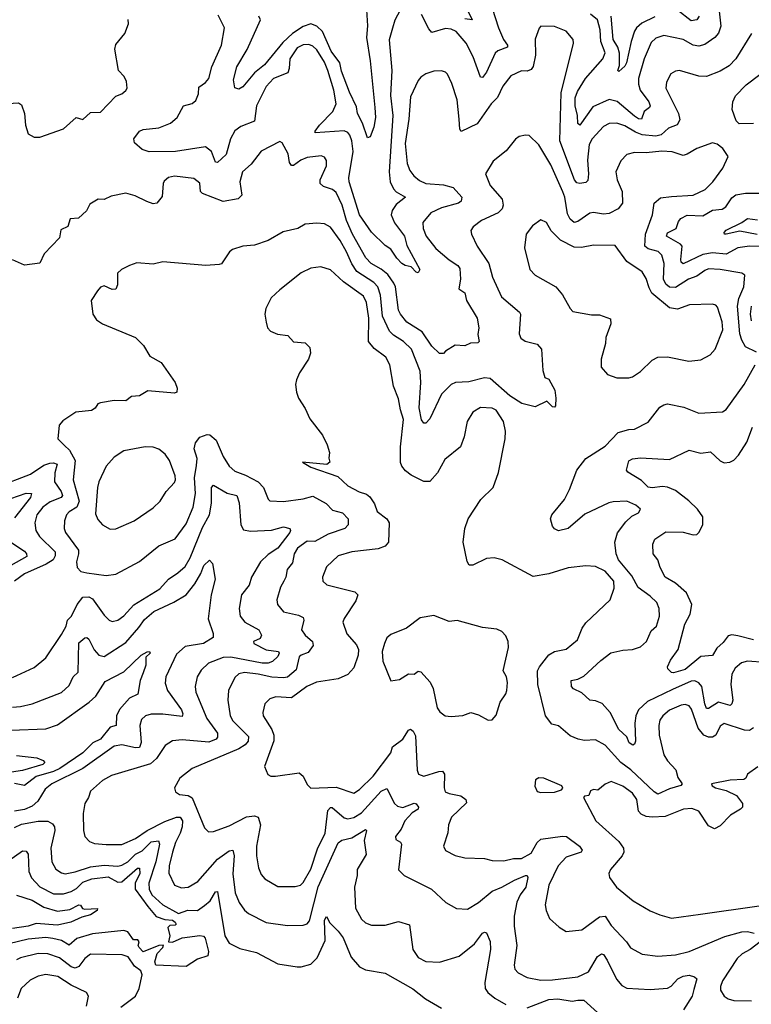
# Model space of a CAD drawing. Extents: x 1954678 to 2060275, y 904822 to 1016299.
# Tile 380 of 467: x 2020741 to 2024494, y 1005664 to 1010716. Entities that reach past the tile are written whole.
import ezdxf

# ---------------------------------------------------------------- set-up
doc = ezdxf.new("R2010")
doc.units = 0

msp = doc.modelspace()

# ---------------------------------------------------------------- linework, layer by layer
at = {"layer": '0CON20XD'}
for points in [[(2020420.5, 1010769.5), (2020346, 1010705), (2020332.5, 1010685), (2020322.9, 1010655), (2020340, 1010615), (2020365, 1010589.2), (2020485, 1010502.5), (2020525, 1010481.2), (2020542.9, 1010455), (2020589.2, 1010345), (2020625.7, 1010295.7), (2020655, 1010284), (2020735, 1010290), (2020749.5, 1010279.5), (2020766.2, 1010235), (2020771.2, 1010175), (2020785, 1010130), (2020815, 1010113.3), (2020845, 1010113.3)], [(2022518.2, 1010795), (2022526, 1010684), (2022519.7, 1010625), (2022539.5, 1010505), (2022563.5, 1010265), (2022565.6, 1010215), (2022557.1, 1010165), (2022538.6, 1010115), (2022525, 1010110.8), (2022499.2, 1010185), (2022473.4, 1010235), (2022468.3, 1010268.3), (2022433, 1010345), (2022392.2, 1010452.2), (2022383.8, 1010495), (2022338.7, 1010555), (2022294.6, 1010655), (2022265, 1010683.7), (2022235, 1010694.6), (2022195, 1010681.3), (2022140.9, 1010645), (2022091.2, 1010598.8), (2021997.7, 1010485), (2021945.9, 1010444.1), (2021885, 1010372.5), (2021865, 1010360), (2021845, 1010366.7), (2021837, 1010407), (2021855.5, 1010475), (2021907.4, 1010562.6), (2021976.2, 1010715), (2021967.5, 1010735)], [(2023164.7, 1010774.7), (2023196.9, 1010675), (2023222.3, 1010615), (2023242.9, 1010585), (2023242.7, 1010575), (2023193.5, 1010556.5), (2023180.4, 1010545), (2023135, 1010446.7), (2023115, 1010420), (2023105, 1010421.2), (2023066.5, 1010526.5), (2023031.5, 1010595), (2022980.5, 1010655), (2022955, 1010668.2), (2022925, 1010670.3), (2022855, 1010650.8), (2022839, 1010669), (2022802.6, 1010742.6)], [(2023019.6, 1010805), (2023062.5, 1010715), (2023025, 1010720.8)], [(2024327.6, 1010775), (2024336.9, 1010683.1), (2024325, 1010647.5), (2024306.7, 1010625), (2024255, 1010589.3), (2024225, 1010580.3), (2024195, 1010585.3), (2024145, 1010615.4), (2024045.4, 1010635.4), (2024005, 1010621.1), (2023981.2, 1010598.8), (2023945, 1010516), (2023915.9, 1010415), (2023915.8, 1010385), (2023924.2, 1010355), (2023969.1, 1010295), (2023975.4, 1010275), (2023971.1, 1010265), (2023944.6, 1010245), (2023930, 1010205), (2023915, 1010206.7), (2023895, 1010220.5), (2023806.6, 1010296.6), (2023765, 1010306.1), (2023680.4, 1010269.6), (2023614.5, 1010174.5), (2023603.8, 1010183.8), (2023602.6, 1010225), (2023590.4, 1010275), (2023590.8, 1010315), (2023601.8, 1010348.2), (2023644.1, 1010415), (2023732.9, 1010515), (2023743.6, 1010546.4), (2023722.5, 1010605), (2023718.8, 1010665), (2023705, 1010716.2), (2023670, 1010745)], [(2020845, 1010113.3), (2020965, 1010156.7), (2021030, 1010215), (2021065, 1010203.3), (2021105, 1010240), (2021155, 1010241.2), (2021235, 1010323.8), (2021265, 1010336.2), (2021285, 1010352.5), (2021292.5, 1010365), (2021289.3, 1010399.3), (2021276.2, 1010425), (2021247.5, 1010455), (2021229.4, 1010565), (2021235, 1010588.8), (2021280, 1010645), (2021299.2, 1010695), (2021297.8, 1010717.8)], [(2022692, 1010765), (2022665, 1010713.3), (2022652.9, 1010672.9), (2022636.6, 1010613.4), (2022650.5, 1010455), (2022642.8, 1010327.2), (2022655.9, 1010225), (2022636, 1009935), (2022641.7, 1009885), (2022658.6, 1009848.6), (2022672.8, 1009832.8), (2022720.8, 1009805), (2022671.6, 1009768.4), (2022652, 1009738), (2022647.1, 1009715), (2022664.1, 1009674.1), (2022714.6, 1009605), (2022727.3, 1009557.3), (2022792.9, 1009435), (2022785, 1009416.7), (2022775, 1009420), (2022748.8, 1009448.8), (2022718, 1009455), (2022701.5, 1009465), (2022675, 1009492.9), (2022645, 1009539.2), (2022615, 1009557.8), (2022545.6, 1009625.6), (2022484, 1009715), (2022431.3, 1009885), (2022429.3, 1009905), (2022450.9, 1010039.1), (2022445, 1010093.8), (2022435, 1010124.4), (2022425, 1010136.9), (2022405, 1010145.3), (2022256.2, 1010135), (2022256.9, 1010145), (2022279.1, 1010175), (2022348, 1010245), (2022364.6, 1010285), (2022352.7, 1010355), (2022321.6, 1010455), (2022305, 1010497.5), (2022265, 1010560.9), (2022245, 1010580.5), (2022225, 1010588.8), (2022195, 1010587.7), (2022165, 1010571.2), (2022126.6, 1010515), (2022123.9, 1010465), (2022115.8, 1010444.2), (2022042.7, 1010415), (2022005, 1010373.5), (2021975.8, 1010315), (2021955.7, 1010274.3), (2021945.5, 1010195), (2021875, 1010168.8), (2021844.7, 1010145.3), (2021822.8, 1010105), (2021800.4, 1010025), (2021755, 1009982.9), (2021745, 1009986), (2021725, 1010039.5), (2021695, 1010064.5), (2021539.6, 1010040.4), (2021405, 1010037.9), (2021369.8, 1010049.8), (2021330.8, 1010085), (2021327.1, 1010105), (2021355.7, 1010145), (2021375, 1010152.5), (2021455, 1010162), (2021515, 1010184.6), (2021548.9, 1010215), (2021580.6, 1010275), (2021625, 1010286.2), (2021645, 1010301.1), (2021658.8, 1010335), (2021659.4, 1010370.6), (2021695, 1010394.4), (2021710.5, 1010415), (2021726.2, 1010475), (2021776.5, 1010585), (2021791.8, 1010675), (2021759.8, 1010739.8)], [(2023998.6, 1010731.4), (2023931.9, 1010698.2), (2023905.3, 1010675), (2023895, 1010657.5), (2023877.3, 1010605), (2023853.6, 1010495), (2023845, 1010477.5), (2023815, 1010450), (2023810, 1010455), (2023818.7, 1010481.3), (2023818.6, 1010545), (2023809.8, 1010575), (2023785.5, 1010615), (2023775.4, 1010735)], [(2024226.2, 1010733.8), (2024215, 1010715.5), (2024185, 1010710), (2024115, 1010764.6)], [(2024495, 1010646.2), (2024414.7, 1010515.3), (2024381.3, 1010478.7), (2024335, 1010451.5), (2024264.5, 1010425.5), (2024225, 1010426.2), (2024125, 1010455.4), (2024105, 1010452.2), (2024081.5, 1010438.5), (2024059.1, 1010395), (2024056.4, 1010365), (2024120.8, 1010235), (2024128.1, 1010201.9), (2024113.1, 1010176.9), (2024069.8, 1010160.3), (2024032.5, 1010125), (2024005, 1010118.9), (2023935, 1010125.1), (2023899.3, 1010139.3), (2023845, 1010172.4), (2023803.9, 1010186.1), (2023765, 1010184.1), (2023735, 1010168), (2023677.5, 1010105), (2023661.6, 1010075), (2023654.1, 1009995), (2023659.7, 1009925), (2023655, 1009891.2), (2023645, 1009881.4), (2023615, 1009875.6), (2023599.8, 1009879.8), (2023586.4, 1009895), (2023512.7, 1010095), (2023518.7, 1010341.3), (2023581.2, 1010595), (2023580, 1010615), (2023545, 1010657.5), (2023485, 1010682), (2023415, 1010682.5), (2023406.4, 1010673.6), (2023384.5, 1010615.5), (2023387.3, 1010535), (2023374.7, 1010475.3), (2023365, 1010460.5), (2023345, 1010451.8), (2023315, 1010454.5), (2023261.3, 1010428.7), (2023219.2, 1010375), (2023192.4, 1010317.6), (2023159.6, 1010285), (2023087.6, 1010182.4), (2023005, 1010143.1), (2022998.1, 1010155), (2022996.1, 1010205), (2022985.8, 1010304.2), (2022958.3, 1010388.3), (2022935, 1010436), (2022925, 1010447.5), (2022904.2, 1010454.2), (2022865, 1010452.5), (2022825, 1010438), (2022798.7, 1010421.3), (2022785, 1010404), (2022745, 1010321.2), (2022736.7, 1010205), (2022718.8, 1010081.2), (2022728.2, 1009978.2), (2022742, 1009942), (2022762.5, 1009915), (2022791.3, 1009891.3), (2022825, 1009875.8), (2022915, 1009868.9), (2022964.7, 1009854.7), (2023008.9, 1009805), (2023005.8, 1009785), (2022991.4, 1009775), (2022905, 1009751.7), (2022850, 1009725), (2022809.5, 1009675), (2022811.5, 1009645), (2022826.1, 1009605), (2022875, 1009542.5), (2022945, 1009484.6), (2022989.1, 1009455), (2022999.7, 1009439.7), (2023003.1, 1009385), (2022994.4, 1009335), (2023024.5, 1009314.5), (2023033.3, 1009275), (2023087.2, 1009185), (2023095.6, 1009135), (2023090.8, 1009100.8), (2023097.5, 1009065), (2023091.7, 1009058.3), (2023053.9, 1009056.1), (2023025, 1009043.3), (2022975, 1009046), (2022924.5, 1009015.5), (2022915, 1009003.8), (2022895, 1009004), (2022855, 1009040.8), (2022805.2, 1009115.2), (2022726.8, 1009165), (2022693.8, 1009205), (2022684.2, 1009225), (2022669.5, 1009345), (2022661.1, 1009365), (2022629.1, 1009409.1), (2022595, 1009436.5), (2022543.4, 1009465), (2022516.7, 1009495), (2022447.5, 1009615), (2022417.8, 1009685), (2022395.6, 1009765), (2022365, 1009830), (2022345, 1009844.3), (2022299.7, 1009859.7), (2022282.5, 1009875), (2022281.8, 1009895), (2022315.6, 1009965.6), (2022314.4, 1009994.4), (2022305, 1010011.2), (2022287, 1010017), (2022215, 1010008.8), (2022182.5, 1009995), (2022145, 1009968.2), (2022135, 1009968.9), (2022125, 1009983.8), (2022117.8, 1010027.8), (2022088, 1010085), (2022075, 1010092), (2021978.9, 1010041.1), (2021927.8, 1009975), (2021884.5, 1009935), (2021870, 1009885), (2021880, 1009815), (2021862.5, 1009797.5), (2021785, 1009784.1), (2021679.2, 1009825), (2021669.4, 1009835), (2021665, 1009876.7), (2021635, 1009900.8), (2021535, 1009912.5), (2021505, 1009906), (2021482.7, 1009887.3), (2021476.2, 1009875), (2021471.4, 1009808.6), (2021445, 1009774.2), (2021425, 1009771.5), (2021392.8, 1009782.8), (2021332.8, 1009812.8), (2021285, 1009826.7), (2021210, 1009810), (2021175, 1009793.3), (2021144.3, 1009795.7), (2021100.8, 1009769.2), (2021083.3, 1009735), (2021042.3, 1009697.7), (2021000, 1009695), (2020988.8, 1009655), (2020952, 1009638), (2020945, 1009597.5), (2020866.7, 1009515), (2020845, 1009467.5), (2020765, 1009456), (2020704.6, 1009484.6)], [(2024505, 1010183.4), (2024431.8, 1010181.8), (2024416.6, 1010196.6), (2024396, 1010255), (2024400, 1010295), (2024413.5, 1010325), (2024467.6, 1010382.4), (2024537.1, 1010435)], [(2024520, 1009010), (2024465, 1009036.8), (2024445, 1009071.2), (2024434.5, 1009105), (2024423.2, 1009246.8), (2024429.8, 1009285), (2024455.4, 1009345), (2024460.8, 1009405), (2024445, 1009415.5), (2024334.8, 1009434.8), (2024275, 1009437.1), (2024255, 1009430), (2024215, 1009400.9), (2024172.7, 1009385), (2024105, 1009342.8), (2024075, 1009343.5), (2024055, 1009360), (2024044.4, 1009384.4), (2024047, 1009465), (2024035, 1009508.8), (2024016.9, 1009526.9), (2023965, 1009539.8), (2023947.6, 1009555), (2023951, 1009615), (2023986.9, 1009715), (2023996.5, 1009775), (2024028.1, 1009801.9), (2024085, 1009808.4), (2024195, 1009815.4), (2024257.5, 1009845), (2024297.3, 1009885), (2024347.8, 1009955), (2024376, 1010015), (2024348, 1010055), (2024318.3, 1010078.3), (2024295, 1010084.4), (2024215, 1010055.6), (2024165, 1010025.6), (2024145, 1010020), (2024087.6, 1010037.6), (2024035, 1010041.1), (2023955, 1010032.7), (2023895, 1010034.4), (2023855, 1010024.2), (2023825, 1009991.2), (2023799.4, 1009935), (2023806.5, 1009895), (2023831.1, 1009835), (2023833.1, 1009775), (2023810.8, 1009745), (2023765, 1009722.2), (2023735, 1009717.5), (2023685, 1009726.7), (2023666, 1009724), (2023605, 1009680.8), (2023585, 1009675.4), (2023565, 1009692.9), (2023550.6, 1009720.6), (2023538, 1009805), (2023527.8, 1009832.2), (2023465, 1009971.9), (2023403.4, 1010073.4), (2023355, 1010121.2), (2023335, 1010124), (2023303.2, 1010116.8), (2023285, 1010103.8), (2023236.3, 1010043.7), (2023169.7, 1009990.3), (2023130.8, 1009925), (2023154.3, 1009865), (2023215.7, 1009795.7), (2023221.2, 1009765), (2023215.4, 1009745), (2023195, 1009725.4), (2023109.2, 1009685), (2023066.8, 1009653.2), (2023056, 1009635), (2023058.6, 1009615), (2023087.5, 1009555), (2023148.2, 1009465), (2023166.2, 1009395), (2023213.3, 1009295), (2023305, 1009215.8), (2023310.6, 1009205), (2023303.1, 1009105), (2023312.6, 1009082.6), (2023333.8, 1009066.2), (2023395, 1009050.5), (2023418.5, 1009025), (2023424.5, 1008915.5), (2023435, 1008880), (2023455, 1008872.5), (2023485.7, 1008815), (2023490.8, 1008775), (2023490, 1008735), (2023485, 1008727.5), (2023475, 1008730), (2023445, 1008758), (2023385, 1008730.5), (2023317.6, 1008747.6), (2023255, 1008786.2), (2023155, 1008874.5), (2023125, 1008879.3), (2023045, 1008858.4), (2022976.1, 1008853.9), (2022955, 1008844.1), (2022905.3, 1008795), (2022845, 1008668.8), (2022825, 1008646.2), (2022815, 1008646.2), (2022802.3, 1008662.3), (2022790, 1008725), (2022798.6, 1008855), (2022795, 1008912.9), (2022751.4, 1009025), (2022709.3, 1009065), (2022658.3, 1009098.3), (2022637.3, 1009117.3), (2022602.4, 1009195), (2022592.3, 1009302.3), (2022578.6, 1009345), (2022557.3, 1009367.3), (2022470.5, 1009425), (2022444.1, 1009464.1), (2022418.3, 1009525), (2022385, 1009582.5), (2022335, 1009651.4), (2022305, 1009668.6), (2022265, 1009672.5), (2022205, 1009666.2), (2022167.5, 1009645), (2022092.1, 1009627.9), (2022015, 1009583.1), (2021945, 1009560), (2021885, 1009554), (2021832.7, 1009537.3), (2021816.7, 1009525), (2021775.9, 1009464.1), (2021765, 1009460), (2021695.7, 1009454.3), (2021475, 1009473.8), (2021425, 1009461.4), (2021341.7, 1009468.3), (2021304.3, 1009455.7), (2021263.3, 1009435), (2021243.6, 1009416.4), (2021243.1, 1009355), (2021235, 1009333.3), (2021215, 1009332.2), (2021175, 1009350.9), (2021156.2, 1009343.8), (2021139.4, 1009325), (2021108.1, 1009275), (2021115.5, 1009205), (2021135, 1009175.6), (2021165.6, 1009155), (2021335.3, 1009085.3), (2021375.5, 1009045), (2021409.3, 1008989.3), (2021467.1, 1008957.1), (2021538.8, 1008855), (2021548.8, 1008825), (2021546.7, 1008805), (2021535, 1008800), (2021398.3, 1008811.7), (2021355, 1008786.7), (2021315, 1008783.3), (2021285, 1008760), (2021225, 1008762), (2021155, 1008750), (2021142.5, 1008745), (2021127.7, 1008722.3), (2021108.8, 1008711.2), (2021028.3, 1008701.7), (2020962.7, 1008657.3), (2020943.8, 1008635), (2020936.7, 1008565), (2020970.8, 1008530.8)], [(2024543, 1009553), (2024484.7, 1009554.7), (2024425, 1009545.8), (2024365, 1009513.7), (2024295, 1009519.8), (2024245, 1009511.7), (2024145, 1009463.1), (2024135, 1009471.2), (2024132.1, 1009485), (2024139.6, 1009555), (2024131.5, 1009565), (2024058.2, 1009605), (2024065, 1009621.8), (2024108.9, 1009645), (2024120, 1009680), (2024133.1, 1009696.9), (2024165, 1009712.7), (2024245, 1009710), (2024295, 1009738.3), (2024345.2, 1009744.8), (2024363.2, 1009756.8), (2024395, 1009801.8), (2024415, 1009817.2), (2024465, 1009826), (2024533.1, 1009826.9)], [(2023865, 1008878.8), (2023885, 1008884.5), (2023925, 1008910.5), (2023985, 1008968.6), (2024015, 1008984.3), (2024065, 1008985.8), (2024174.2, 1008964.2), (2024235, 1008970.8), (2024283, 1008997), (2024309.2, 1009025), (2024347.9, 1009125), (2024345, 1009166.7), (2024320.3, 1009240.3), (2024311.7, 1009251.7), (2024295, 1009257.1), (2024177.4, 1009252.6), (2024115, 1009230.6), (2024075, 1009237.1), (2023983.7, 1009313.7), (2023969.5, 1009339.5), (2023955, 1009388.6), (2023935, 1009422.5), (2023855.6, 1009475), (2023795, 1009558.1), (2023685, 1009560), (2023623, 1009547), (2023585, 1009548.7), (2023515.7, 1009585.7), (2023467.5, 1009632.5), (2023443.8, 1009675), (2023415, 1009690), (2023371.3, 1009658.7), (2023340, 1009615), (2023330, 1009545), (2023358.6, 1009435), (2023385.5, 1009405.5), (2023490.8, 1009345), (2023525.6, 1009305), (2023564.3, 1009234.3), (2023578.8, 1009218.8), (2023675, 1009202.5), (2023715, 1009202.5), (2023771.2, 1009181.2), (2023774.2, 1009155), (2023748.1, 1009085), (2023746.9, 1009055), (2023724.5, 1008975), (2023723.6, 1008933.6), (2023755.6, 1008895.6), (2023805, 1008878.9), (2023865, 1008878.8)], [(2024523.6, 1009613.6), (2024435, 1009630.4), (2024365, 1009615.6), (2024356.1, 1009616.1), (2024354.3, 1009624.3), (2024364.4, 1009635.6), (2024445.2, 1009674.8), (2024474.3, 1009695.7), (2024525, 1009690)], [(2024505, 1007083.1), (2024485, 1007069.7), (2024459.8, 1007069.8), (2024355, 1007104.6), (2024335, 1007091.9), (2024312.9, 1007045), (2024295, 1007035.2), (2024275, 1007034.3), (2024250.4, 1007045), (2024220.9, 1007080.9), (2024188, 1007178), (2024175, 1007196.2), (2024155, 1007202.7), (2024135, 1007199.7), (2024075, 1007172.5), (2024040.5, 1007145), (2024025, 1007122), (2024019.3, 1007095), (2024022, 1007045), (2024045, 1006944.4), (2024063.6, 1006913.6), (2024106.9, 1006866.9), (2024117.6, 1006827.6), (2024138.9, 1006795), (2024132.6, 1006787.4), (2024075, 1006770.4), (2024015, 1006742.7), (2023995, 1006753.6), (2023876.9, 1006866.9), (2023824.2, 1006905), (2023745, 1006993.9), (2023695, 1007021.8), (2023638, 1007018), (2023605.9, 1007024.1), (2023565, 1007041.1), (2023505, 1007093.5), (2023471.1, 1007101.1), (2023437.9, 1007145), (2023398.6, 1007305), (2023397.8, 1007375), (2023406.9, 1007395), (2023455, 1007456.5), (2023485, 1007473.5), (2023545, 1007486.4), (2023603.1, 1007535), (2023626.5, 1007593.5), (2023645, 1007621.9), (2023770.8, 1007739.2), (2023791.2, 1007798.8), (2023789.3, 1007835), (2023745, 1007886.7), (2023695, 1007911.1), (2023645, 1007914.5), (2023555, 1007903.6), (2023455, 1007872.7), (2023375, 1007859.2), (2023216.2, 1007943.8), (2023175, 1007955.7), (2023135, 1007952.2), (2023065, 1007917.1), (2023047, 1007917), (2023036.3, 1007936.3), (2023015.7, 1008035.7), (2023024.4, 1008105), (2023041.4, 1008155), (2023106.2, 1008255), (2023170, 1008315), (2023197.9, 1008392.1), (2023231.2, 1008565), (2023232.9, 1008605), (2023222.9, 1008655), (2023185, 1008712.9), (2023165, 1008722.2), (2023105, 1008726.7), (2023065, 1008702), (2023035.7, 1008655), (2023020.6, 1008575), (2023001.9, 1008525), (2022921.1, 1008458.9), (2022885, 1008391.2), (2022845, 1008346.2), (2022815, 1008345.8), (2022749.2, 1008379.2), (2022720.8, 1008400.8), (2022701.4, 1008425), (2022694.5, 1008444.5), (2022695.3, 1008525), (2022710.2, 1008665), (2022694.1, 1008715), (2022685, 1008771.2), (2022658.9, 1008835), (2022640.6, 1008945), (2022620, 1008985), (2022558.8, 1009028.8), (2022529.6, 1009065), (2022531.6, 1009185), (2022519.8, 1009265), (2022505, 1009296.9), (2022401.7, 1009371.7), (2022335, 1009432.5), (2022285, 1009448), (2022235, 1009442), (2022185, 1009416.7), (2022075, 1009330.8), (2022031.7, 1009288.3), (2022004.2, 1009235), (2021999.2, 1009205), (2022005.8, 1009165), (2022012, 1009135), (2022027.5, 1009117.5), (2022063.2, 1009103.2), (2022115.8, 1009095.8), (2022145, 1009063.3), (2022205, 1009058.8), (2022230, 1009035), (2022232.5, 1009005), (2022223.3, 1008975), (2022175.8, 1008904.2), (2022161.2, 1008868.8), (2022156.2, 1008845), (2022160.8, 1008805), (2022170.8, 1008775), (2022205, 1008721.2), (2022228.8, 1008668.8), (2022293.8, 1008585), (2022318.8, 1008535), (2022330, 1008495), (2022326.4, 1008466.4), (2022332.5, 1008445), (2022315.8, 1008434.2), (2022192.5, 1008445), (2022235, 1008420), (2022373.1, 1008373.1), (2022425, 1008324.3), (2022483.2, 1008293.2), (2022520.9, 1008280.9), (2022537.8, 1008267.8), (2022561.7, 1008231.7), (2022575, 1008193.1), (2022624.6, 1008154.6), (2022635.6, 1008135), (2022632.1, 1008035), (2022615.9, 1008014.1), (2022579.6, 1008000.4), (2022444.6, 1007985.4), (2022375, 1007965.8), (2022315, 1007909.2), (2022294.5, 1007855), (2022296.9, 1007835), (2022316.2, 1007816.2), (2022460.5, 1007780.5), (2022475.7, 1007765.7), (2022465.8, 1007735), (2022405, 1007643.8), (2022398.9, 1007625), (2022418.6, 1007565), (2022468.8, 1007508.8), (2022479.2, 1007485), (2022478, 1007455), (2022455, 1007390), (2022425, 1007356.7), (2022375.3, 1007334.7), (2022263.9, 1007316.1), (2022214, 1007295), (2022135, 1007237.1), (2022055, 1007242.1), (2022025, 1007231.9), (2021998.6, 1007205), (2021987.9, 1007162.1), (2021990.6, 1007145), (2022033.8, 1007073.8), (2022044.7, 1007045), (2022044.6, 1007015.4), (2021996.7, 1006885), (2022013.9, 1006843.9), (2022030, 1006835), (2022054.1, 1006834.1), (2022175, 1006851.4), (2022195, 1006834.2), (2022215, 1006791.2), (2022235, 1006772.5), (2022365, 1006778.8), (2022455, 1006747.7), (2022485, 1006765.4), (2022555, 1006833.9), (2022645.2, 1006954.8), (2022654.2, 1006985.8), (2022706.2, 1007025), (2022735, 1007070.8), (2022745, 1007075.8), (2022759.2, 1007065), (2022772.1, 1007042.1), (2022780, 1006865), (2022786, 1006845), (2022815, 1006834.4), (2022890.9, 1006859.1), (2022909.4, 1006859.4), (2022920.6, 1006845), (2022918.2, 1006775), (2022924.3, 1006755), (2022943.3, 1006745), (2023003.9, 1006733.9), (2023030, 1006715), (2023032.3, 1006697.7), (2022956.9, 1006625), (2022940, 1006585), (2022936.8, 1006543.2), (2022914.3, 1006475), (2022925, 1006452.5), (2022975, 1006427.1), (2023025, 1006415.7), (2023125, 1006412.5), (2023165, 1006401.4), (2023225, 1006400.9), (2023275, 1006412.1), (2023315, 1006411.8), (2023365, 1006440), (2023395.9, 1006494.1), (2023415, 1006512), (2023525, 1006527.4), (2023545.2, 1006525.2), (2023613.1, 1006475), (2023625.8, 1006455), (2023621.2, 1006445), (2023545, 1006419.1), (2023504.1, 1006375), (2023455.4, 1006275), (2023436.7, 1006175), (2023441.4, 1006145), (2023458.6, 1006105), (2023509.1, 1006059.1), (2023545, 1006038), (2023624.5, 1006045.5), (2023715, 1006112), (2023745, 1006115.5), (2023775, 1006068.5), (2023854.4, 1005985), (2023875, 1005954.4), (2023935, 1005921.9), (2024015, 1005911.5), (2024105, 1005918.2), (2024174.7, 1005935.3), (2024358.1, 1006011.9), (2024446.2, 1006035), (2024475, 1006037.8), (2024508.6, 1006028.6)], [(2024495, 1009170.6), (2024489.6, 1009205), (2024495, 1009246.9)], [(2024565, 1007418.6), (2024475, 1007424.7), (2024443.3, 1007416.7), (2024411.1, 1007388.9), (2024395, 1007358), (2024389.5, 1007305), (2024399.2, 1007225), (2024395, 1007206.2), (2024385, 1007197.1), (2024325, 1007214.7), (2024275, 1007181.8), (2024265, 1007181.9), (2024255.2, 1007205.2), (2024240, 1007295), (2024225, 1007314), (2024205, 1007323.4), (2024185, 1007321.6), (2024090.4, 1007279.6), (2023961.5, 1007218.5), (2023916, 1007175), (2023902.4, 1007145), (2023895.9, 1007105.9), (2023900.4, 1007015), (2023895, 1006998.8), (2023885.6, 1006994.4), (2023867.1, 1007005), (2023856, 1007036), (2023814.3, 1007074.3), (2023770.5, 1007160.5), (2023728.3, 1007208.3), (2023695, 1007221.8), (2023665, 1007224.5), (2023625, 1007262.5), (2023582, 1007282), (2023571.9, 1007295), (2023570, 1007325), (2023605, 1007332.2), (2023635, 1007347.9), (2023722, 1007428), (2023773.3, 1007466.7), (2023835, 1007480.8), (2023885, 1007483.8), (2023925, 1007497.7), (2023956.2, 1007525), (2023980.3, 1007579.7), (2024007.1, 1007605), (2024023.5, 1007655), (2024020.9, 1007695), (2024009.5, 1007725), (2023975, 1007758.8), (2023913.1, 1007803.1), (2023881.8, 1007861.8), (2023813, 1007945), (2023800.7, 1007975), (2023793.7, 1008035), (2023807, 1008083), (2023849.7, 1008140.3), (2023881.7, 1008168.3), (2023915, 1008186), (2023925.8, 1008205), (2023902, 1008225), (2023855, 1008246.4), (2023785, 1008241.5), (2023763, 1008237), (2023640.3, 1008179.7), (2023555.4, 1008104.6), (2023505, 1008094), (2023485, 1008103.8), (2023475, 1008117.5), (2023464.3, 1008155), (2023470.8, 1008175), (2023535.9, 1008254.1), (2023561.8, 1008305), (2023598.5, 1008405), (2023645.8, 1008464.2), (2023745, 1008527.3), (2023811.9, 1008598.1), (2023865, 1008612.9), (2023895.3, 1008614.7), (2023965, 1008650.6), (2024025, 1008727.5), (2024045, 1008740.8), (2024065, 1008744.3), (2024148.3, 1008728.3), (2024225, 1008697.5), (2024345.5, 1008704.5), (2024365, 1008716.2), (2024457.8, 1008845), (2024513.6, 1008945)], [(2024505, 1007534.7), (2024425.4, 1007554.6), (2024395, 1007560), (2024375.5, 1007554.5), (2024349.6, 1007520.4), (2024318, 1007492), (2024295, 1007454.3), (2024235, 1007448.8), (2024155, 1007381.5), (2024095, 1007364.8), (2024085, 1007366.7), (2024066.2, 1007385), (2024064, 1007395), (2024079.8, 1007430.2), (2024118.2, 1007485), (2024152.5, 1007615), (2024179.8, 1007665), (2024189.1, 1007715), (2024161.2, 1007775), (2024104.4, 1007824.4), (2024051.5, 1007855), (2024025.8, 1007905), (2024013.8, 1007945), (2023990.6, 1007975), (2023988.6, 1008025), (2024000, 1008050), (2024055, 1008088.8), (2024145, 1008086), (2024195, 1008072.3), (2024214.6, 1008075.4), (2024225.3, 1008084.7), (2024244.6, 1008125), (2024246.2, 1008165), (2024218.6, 1008205), (2024173.2, 1008246.8), (2024105, 1008300), (2024065, 1008317.4), (2024038.3, 1008321.7), (2023985, 1008313.3), (2023965, 1008318.2), (2023931, 1008351), (2023860, 1008395), (2023853.8, 1008405), (2023865, 1008453.3), (2023885, 1008463.1), (2023925, 1008467.3), (2024075, 1008458.7), (2024175, 1008508.1), (2024235, 1008491.5), (2024285, 1008499.4), (2024335, 1008451.8), (2024355, 1008442.1), (2024384.7, 1008445.3), (2024405, 1008456.2), (2024429, 1008481), (2024471.1, 1008548.9), (2024499.5, 1008625)], [(2020970.8, 1008530.8), (2020997, 1008507), (2021024.8, 1008455), (2021015.9, 1008355), (2021045.9, 1008245), (2021034.3, 1008215.7), (2020995, 1008190.8), (2020981.5, 1008175), (2020971.1, 1008145), (2020970, 1008105), (2020976.2, 1008085), (2021042.2, 1007995), (2021042.8, 1007975), (2021031.8, 1007935), (2021035.7, 1007905), (2021054.7, 1007884.7), (2021085, 1007877.1), (2021185, 1007864.6), (2021235, 1007871.2), (2021355, 1007936.9), (2021455, 1008015.7), (2021538, 1008052), (2021595, 1008130), (2021630.2, 1008215), (2021642.3, 1008285), (2021638, 1008365), (2021648.2, 1008428.2), (2021650.9, 1008465), (2021635.7, 1008515), (2021642.9, 1008545), (2021665.4, 1008574.6), (2021702.4, 1008587.6), (2021716.9, 1008586.9), (2021749.2, 1008559.2), (2021785.4, 1008475), (2021816.2, 1008425), (2021845, 1008398.9), (2021899, 1008379), (2021965, 1008344.6), (2021990.9, 1008315), (2022015, 1008256.2), (2022025, 1008247.1), (2022095, 1008244.2), (2022195, 1008257.1), (2022245, 1008271.3), (2022313.9, 1008233.9), (2022345, 1008199.1), (2022396.9, 1008185), (2022425.8, 1008155), (2022425.8, 1008125), (2022409.2, 1008105), (2022324.3, 1008075.7), (2022255, 1008039.3), (2022215, 1008040), (2022165.3, 1008005), (2022148.4, 1007975), (2022141.2, 1007928.8), (2022112.5, 1007895), (2022107.1, 1007855), (2022096.2, 1007835), (2022079.5, 1007805), (2022059.8, 1007740.2), (2022063.5, 1007715), (2022095, 1007678.5), (2022170.9, 1007660.9), (2022195, 1007648.1), (2022199.2, 1007635), (2022186.8, 1007585), (2022205, 1007558.8), (2022243.1, 1007525), (2022246.9, 1007505), (2022221.2, 1007468.8), (2022185, 1007456.1), (2022175, 1007446.9), (2022159.9, 1007380.1), (2022115, 1007343.4), (2022095, 1007339.2), (2022035, 1007342.7), (2021965, 1007358.3), (2021895, 1007365.8), (2021865, 1007358.9), (2021845, 1007341.4), (2021811.8, 1007275), (2021808.2, 1007225), (2021820.8, 1007145), (2021835, 1007117.9), (2021915, 1007038.9), (2021913.8, 1007015), (2021897.7, 1006995), (2021865.7, 1006974.3), (2021625, 1006874.4), (2021562.9, 1006825), (2021535.8, 1006775), (2021540, 1006755), (2021560.5, 1006740.5), (2021605, 1006735.3), (2021625, 1006722.9), (2021689.8, 1006569.8), (2021709.4, 1006549.4), (2021735, 1006550.5), (2021815, 1006579.1), (2021905, 1006625.3), (2021945, 1006631.1), (2021964.4, 1006624.4), (2021976.7, 1006585), (2021955.5, 1006475), (2021955.6, 1006425), (2021965.6, 1006365), (2021980.6, 1006330.6), (2021998.1, 1006308.1), (2022065, 1006268.5), (2022155, 1006267.8), (2022182, 1006275), (2022195, 1006289.4), (2022235, 1006356.7), (2022268.4, 1006461.6), (2022307.8, 1006542.2), (2022322.2, 1006657.8), (2022335, 1006673.3), (2022343.9, 1006673.9), (2022405, 1006620.3), (2022425, 1006615.9), (2022455, 1006623.2), (2022495, 1006646.7), (2022595, 1006756.9), (2022625, 1006771.2), (2022664, 1006694), (2022679.9, 1006679.9), (2022707, 1006673), (2022765, 1006695.3), (2022775, 1006692.5), (2022786.9, 1006675), (2022785.6, 1006665), (2022754, 1006646), (2022717.5, 1006605), (2022698.1, 1006561.9), (2022668.9, 1006525), (2022670.2, 1006510.2), (2022695, 1006495.6), (2022699.6, 1006485), (2022684.3, 1006354.3), (2022713.8, 1006325), (2022854.1, 1006254.1), (2022926.3, 1006186.3), (2022981.2, 1006155), (2023037.4, 1006152.6), (2023095, 1006186.2), (2023165, 1006245.3), (2023215, 1006264.8), (2023279.2, 1006300.8), (2023335, 1006325.6), (2023344.2, 1006324.2), (2023347.8, 1006315), (2023336.8, 1006265), (2023308.1, 1006225), (2023291.7, 1006188.3), (2023276.9, 1006116.9), (2023277.3, 1006065), (2023291.8, 1005965), (2023276.9, 1005865), (2023281.4, 1005845), (2023298.8, 1005825), (2023345, 1005801.1), (2023415, 1005788.2), (2023475, 1005788.8), (2023605, 1005804.6), (2023658.8, 1005831.2), (2023705, 1005908.5), (2023725, 1005923.3), (2023735, 1005919.2), (2023755, 1005891.2), (2023802.1, 1005792.1), (2023830, 1005760), (2023855, 1005746.2), (2023975, 1005739.6), (2024065, 1005746), (2024083, 1005757), (2024116.7, 1005795), (2024145, 1005808.5), (2024175, 1005813.1), (2024203.3, 1005805), (2024213.8, 1005795), (2024199.6, 1005739.6), (2024191.5, 1005705), (2024146.7, 1005635)], [(2021205, 1008102.5), (2021235, 1008103.1), (2021328.8, 1008145), (2021425, 1008211.5), (2021461.9, 1008245), (2021493.1, 1008295), (2021535, 1008340.8), (2021540.9, 1008355), (2021538.8, 1008375), (2021509.5, 1008455), (2021487.6, 1008487.6), (2021455, 1008512.1), (2021425, 1008523.2), (2021385, 1008524.6), (2021275, 1008503.5), (2021225, 1008471.1), (2021184.5, 1008425), (2021147.1, 1008345), (2021140, 1008315), (2021130.6, 1008180.6), (2021141.4, 1008151.4), (2021165, 1008124.2), (2021205, 1008102.5)], [(2020625, 1008319.3), (2020796.2, 1008383.8), (2020865, 1008431), (2020895, 1008441.3), (2020915, 1008442.8), (2020932.7, 1008435), (2020921.8, 1008391.8)], [(2020921.8, 1008391.8), (2020919.8, 1008345), (2020954.3, 1008295), (2020961.2, 1008275), (2020953.1, 1008265), (2020896.9, 1008243.1), (2020859.7, 1008215), (2020828.5, 1008175), (2020818.8, 1008135), (2020824.4, 1008095.6), (2020842.5, 1008065), (2020923.2, 1007985), (2020922.6, 1007965), (2020912.7, 1007945), (2020877.6, 1007922.4), (2020765, 1007872.4), (2020715, 1007835.7)], [(2020705, 1007341.2), (2020815, 1007392.5), (2020875, 1007441.4), (2020955, 1007561.4), (2020979.2, 1007605), (2020986.9, 1007635), (2021006.6, 1007655), (2021036, 1007715), (2021065, 1007752.7), (2021095, 1007755.4), (2021115, 1007744.6), (2021175, 1007660), (2021200, 1007635), (2021215, 1007628.9), (2021245, 1007635.5), (2021275, 1007657.3), (2021326.9, 1007713.1), (2021459.6, 1007795), (2021505, 1007845.4), (2021552.8, 1007877.2), (2021589.5, 1007910.5), (2021615.4, 1007955.4), (2021679.4, 1008110.6), (2021714, 1008176), (2021724.8, 1008235), (2021724.7, 1008315.3), (2021735, 1008328.6), (2021805, 1008286.8), (2021855.6, 1008275), (2021866.6, 1008236.6), (2021874.7, 1008124.7), (2021889.1, 1008099.1), (2021925, 1008092), (2022033.5, 1008096.5), (2022095, 1008114.4), (2022126, 1008105), (2022130.8, 1008095), (2022127.5, 1008085), (2022066.1, 1008005), (2022015, 1007971.8), (2021976.8, 1007935), (2021930.4, 1007855), (2021918.5, 1007815), (2021878.9, 1007765), (2021866.2, 1007695), (2021872.5, 1007655), (2021896.4, 1007625), (2021967.7, 1007585), (2021981.1, 1007558.9), (2021975, 1007541.4), (2021940.8, 1007525), (2021941.9, 1007515), (2022005, 1007482.7), (2022068.9, 1007475), (2022071.6, 1007465), (2022065, 1007449.1), (2022037.5, 1007422.5), (2022015.5, 1007414.5), (2021985, 1007413.7), (2021825, 1007444.5), (2021785, 1007443.8), (2021710, 1007415), (2021672.2, 1007377.8), (2021651.2, 1007345), (2021641.1, 1007295), (2021643.9, 1007265), (2021700.2, 1007130.2), (2021756, 1007055), (2021756.4, 1007035), (2021748.9, 1007025), (2021710.8, 1007009.3), (2021575, 1007020.7), (2021525, 1007015.6), (2021487.4, 1006992.6), (2021442.4, 1006925), (2021412.3, 1006897.7), (2021212.7, 1006837.3), (2021165, 1006813.1), (2021105, 1006757.5), (2021094.3, 1006725), (2021075.5, 1006694.5), (2021066.4, 1006643.6), (2021068.9, 1006555), (2021075.7, 1006525), (2021098.9, 1006498.9), (2021125, 1006489.5), (2021185, 1006483.2), (2021265, 1006484.7), (2021335, 1006514.2), (2021395, 1006555.2), (2021485, 1006601.7), (2021545, 1006623.7), (2021565, 1006623.8), (2021575.7, 1006605), (2021575.2, 1006575), (2021565, 1006542.1), (2021539.6, 1006495), (2021524.8, 1006445), (2021507.7, 1006375), (2021506.7, 1006336.7), (2021535, 1006275.8), (2021571.4, 1006261.4), (2021605, 1006265.4), (2021655, 1006294.7), (2021755, 1006408.4), (2021815, 1006451.6), (2021835.2, 1006455.3), (2021840.7, 1006425), (2021833.7, 1006333.7), (2021846.7, 1006236.7), (2021867, 1006187), (2021895, 1006146.9), (2021915, 1006130.5), (2022005, 1006082.9), (2022115, 1006069.1), (2022195, 1006069.5), (2022215, 1006076.9), (2022227, 1006093), (2022272.9, 1006267.1), (2022375, 1006492.9), (2022393.4, 1006506.6), (2022445, 1006517.5), (2022515, 1006560.6), (2022520.6, 1006555), (2022508.6, 1006505), (2022517.9, 1006432.1), (2022472.5, 1006355), (2022472.9, 1006325), (2022459.2, 1006265), (2022463.1, 1006156.9), (2022495, 1006100.6), (2022515, 1006082.5), (2022545, 1006070), (2022615, 1006069.5), (2022685, 1006088.2), (2022741.4, 1006071.4), (2022757.1, 1005945), (2022785, 1005904.5), (2022825, 1005883.1), (2022895, 1005880.5), (2022995, 1005910.8), (2023073.5, 1005975), (2023115, 1006028.6), (2023125, 1006034.2), (2023135, 1006030), (2023155, 1005986.7), (2023155.9, 1005945.9), (2023127.3, 1005775), (2023128.7, 1005745), (2023142.1, 1005725), (2023178.2, 1005695), (2023235, 1005663.1)], [(2020695, 1008259.8), (2020775, 1008286.6), (2020802, 1008285), (2020796.6, 1008265), (2020715, 1008160.4)], [(2020694.8, 1008034.8), (2020765, 1007988.9), (2020776.2, 1007975), (2020777.4, 1007962.6), (2020695, 1007914.8)], [(2020705, 1007189.1), (2020745, 1007191.6), (2020805, 1007206.1), (2020955, 1007263.3), (2020995, 1007299.4), (2021016.2, 1007343.8), (2021041.7, 1007368.3), (2021045, 1007518.1), (2021075, 1007544.4), (2021085, 1007545.6), (2021095, 1007538.1), (2021123.4, 1007483.4), (2021147.8, 1007455), (2021175, 1007448.7), (2021285, 1007520.3), (2021352.6, 1007597.4), (2021380.7, 1007639.3), (2021429.8, 1007680.2), (2021532.5, 1007727.5), (2021595, 1007765.4), (2021639, 1007821), (2021670.9, 1007875), (2021685, 1007915.5), (2021715, 1007943.3), (2021730, 1007925), (2021744.2, 1007845), (2021722.7, 1007765), (2021707.7, 1007642.3), (2021733, 1007567), (2021733.7, 1007546.3), (2021684.1, 1007515.9), (2021590.7, 1007499.3), (2021545, 1007460), (2021490, 1007345), (2021488, 1007312), (2021498.9, 1007275), (2021571.1, 1007175), (2021577.7, 1007155), (2021575, 1007140), (2021475, 1007152.9), (2021415, 1007153.3), (2021385.9, 1007144.1), (2021366.7, 1007125), (2021357.7, 1007095), (2021363.4, 1007006.6), (2021355, 1006980.9), (2021335, 1006979.5), (2021265, 1006994.7), (2021225, 1006987.9), (2021065.5, 1006874.5), (2020905.4, 1006795), (2020871.9, 1006768.1), (2020833.8, 1006706.2), (2020805, 1006680.5), (2020765, 1006664.4), (2020715, 1006655.7)], [(2023145, 1007122), (2023165, 1007123.3), (2023185, 1007147.5), (2023206.2, 1007215), (2023235, 1007257.5), (2023240, 1007275), (2023244, 1007315), (2023237.5, 1007345), (2023222, 1007375), (2023249.2, 1007495), (2023246, 1007525), (2023234.2, 1007554.2), (2023215, 1007576.7), (2023189.2, 1007589.2), (2023115, 1007598), (2022985, 1007632.5), (2022945, 1007627.5), (2022865, 1007658.8), (2022795, 1007646.7), (2022725, 1007593.3), (2022645, 1007562), (2022625, 1007543.8), (2022611.9, 1007515), (2022601.1, 1007475), (2022603.3, 1007425), (2022645, 1007323.3), (2022689.2, 1007330.8), (2022735, 1007359.4), (2022765, 1007358.6), (2022785, 1007374.2), (2022799.4, 1007369.4), (2022847, 1007317), (2022862.9, 1007285), (2022883.3, 1007185), (2022895.8, 1007165), (2022923.8, 1007145), (2022955, 1007140), (2023015, 1007146), (2023055, 1007161.2), (2023095, 1007150), (2023145, 1007122)], [(2020695, 1007070.7), (2020875, 1007078.2), (2020935, 1007098.5), (2021098.2, 1007215), (2021131.8, 1007245), (2021179.5, 1007320.5), (2021275, 1007369.4), (2021364.3, 1007455), (2021395, 1007473.3), (2021406.7, 1007475), (2021410, 1007465), (2021388.8, 1007445), (2021388.6, 1007405), (2021374.7, 1007365.3), (2021359.6, 1007325), (2021346.7, 1007255), (2021305, 1007235.4), (2021253.5, 1007176.5), (2021238, 1007145), (2021236.7, 1007095), (2021204.8, 1007085.2), (2021155.6, 1007024.4), (2021117, 1007005), (2021065, 1006954.6), (2020946.8, 1006873.2), (2020915, 1006858), (2020825, 1006832.3), (2020765, 1006787), (2020715, 1006797)], [(2020725, 1006941.1), (2020828.4, 1006928.4), (2020862, 1006915), (2020870, 1006905), (2020859.2, 1006895), (2020755, 1006863.8), (2020655, 1006848)], [(2024526.9, 1006883.1), (2024474.5, 1006845.5), (2024466, 1006825), (2024455, 1006818), (2024385, 1006813.9), (2024289.5, 1006795), (2024292.5, 1006785), (2024310.5, 1006775), (2024365, 1006760.7), (2024418.9, 1006735), (2024449.4, 1006695), (2024449.2, 1006675), (2024439.2, 1006665), (2024387.8, 1006635), (2024335, 1006580.5), (2024304.4, 1006564.4), (2024275, 1006579.2), (2024225, 1006654.3), (2024188.2, 1006668.2), (2024146.2, 1006665), (2024052.2, 1006627.8), (2023985, 1006624.1), (2023955, 1006628.4), (2023929.5, 1006639.5), (2023914.7, 1006654.7), (2023907.1, 1006715), (2023885, 1006748.2), (2023835, 1006783.3), (2023775, 1006807.5), (2023745, 1006793.8), (2023707.5, 1006762.5), (2023685, 1006766), (2023670, 1006760), (2023660, 1006735), (2023638.3, 1006731.7), (2023632.5, 1006725), (2023696, 1006605), (2023815, 1006498.6), (2023837.9, 1006465), (2023840, 1006445), (2023832.1, 1006425), (2023772.5, 1006355), (2023762.5, 1006335), (2023766.2, 1006315), (2023802, 1006265), (2023888, 1006195), (2023975, 1006143.1), (2024025, 1006122.9), (2024085, 1006106.7), (2024233.9, 1006126.1), (2024535, 1006170)], [(2023415, 1006751.2), (2023485, 1006753.3), (2023520, 1006765), (2023527.5, 1006772.5), (2023522.5, 1006785), (2023430, 1006825), (2023403.9, 1006826.1), (2023387.5, 1006815), (2023383.9, 1006783.9), (2023396.4, 1006756.4), (2023415, 1006751.2)], [(2020715, 1006570.8), (2020750.9, 1006589.1), (2020836, 1006604), (2020885, 1006603.5), (2020910.1, 1006590.1), (2020919.7, 1006575), (2020922.1, 1006555), (2020900.7, 1006465), (2020905.4, 1006395), (2020927, 1006357), (2020955, 1006338.8), (2020975, 1006333.4), (2021025, 1006343.2), (2021105, 1006370), (2021175, 1006378.6), (2021245, 1006373.4), (2021265, 1006377.5), (2021295, 1006395.7), (2021335, 1006433.8), (2021369.1, 1006450.9), (2021415, 1006497.1), (2021452.4, 1006502.4), (2021458.4, 1006485), (2021438.6, 1006395), (2021403, 1006285), (2021404.4, 1006255), (2021418.7, 1006225), (2021475, 1006173.8), (2021555, 1006130), (2021603, 1006147), (2021654, 1006146), (2021689.9, 1006170.1)], [(2020685, 1006402.4), (2020755, 1006450.8), (2020775, 1006449.4), (2020783.9, 1006433.9), (2020787.8, 1006345), (2020802.1, 1006312.1), (2020845, 1006267.5), (2020915, 1006231), (2020965, 1006230.6), (2021005, 1006242.8), (2021031.8, 1006258.2), (2021065, 1006291.3), (2021111.9, 1006308.1), (2021195, 1006317.2), (2021245, 1006291.3), (2021265, 1006292.7), (2021345, 1006361.8), (2021355, 1006362.5), (2021356.8, 1006335), (2021333.9, 1006285), (2021332.7, 1006255), (2021398.6, 1006165), (2021440.6, 1006115), (2021485, 1006099.1), (2021525, 1006096.2), (2021537.8, 1006085), (2021543.6, 1006075), (2021539.3, 1006070.7), (2021511.2, 1006068.8), (2021501.3, 1006058.7), (2021511.3, 1006015), (2021504.6, 1005984.6), (2021525, 1005982.5), (2021575, 1006004.5), (2021665, 1006017.5), (2021683.6, 1006013.6), (2021693.2, 1006003.2), (2021710.4, 1005935), (2021707, 1005913), (2021653.8, 1005895), (2021595, 1005857.5), (2021440, 1005865), (2021435, 1005882.5), (2021446.7, 1005925), (2021475.3, 1005955), (2021477.9, 1005967.9), (2021455, 1005965.2), (2021375, 1005932.5), (2021353.2, 1005955), (2021348.9, 1005965), (2021353.3, 1005985), (2021347.5, 1005995), (2021325, 1005994.2), (2021295.5, 1006035), (2021275, 1006042.7), (2021115, 1006025.7), (2021035, 1006000.8), (2020995, 1005967.6), (2020955, 1005990.7), (2020910.8, 1006000.8), (2020875, 1006006.4), (2020785, 1005998.6), (2020685, 1005974.4)], [(2020725, 1006224.1), (2020805, 1006197.6), (2020865, 1006162.5), (2020935, 1006141.1), (2020998.8, 1006151.2), (2021045, 1006173.8), (2021053, 1006173), (2021063.3, 1006155), (2021075, 1006151.5), (2021140, 1006155), (2021138.8, 1006145), (2021105, 1006123.8), (2021060.6, 1006110.6), (2021003.3, 1006085), (2020935, 1006070.4), (2020825, 1006079.3), (2020783.8, 1006065), (2020705, 1006053.2)], [(2021689.9, 1006170.1), (2021718.5, 1006195), (2021745, 1006240.5), (2021755, 1006242.9), (2021793.1, 1006015), (2021815, 1005978.1), (2021870.9, 1005950.9), (2021955, 1005930.4), (2022065, 1005870.9), (2022165, 1005856.4), (2022185, 1005855.6), (2022235, 1005870.6), (2022267.2, 1005902.8), (2022308, 1005992), (2022304.7, 1006095), (2022315, 1006113.8), (2022332.2, 1006082.2), (2022375, 1006040), (2022400.7, 1006005), (2022440.9, 1005905), (2022485, 1005856.7), (2022515, 1005841.1), (2022615, 1005823.3), (2022757, 1005743), (2022822.4, 1005692.4), (2022905, 1005644.4)], [(2024540, 1005985), (2024487.5, 1005945), (2024447.1, 1005922.9), (2024421.2, 1005898.8), (2024347.1, 1005785), (2024335.4, 1005755), (2024336.2, 1005736.2), (2024354.3, 1005705), (2024375, 1005691.5), (2024404.1, 1005684.1), (2024495, 1005682.2)], [(2021260.2, 1005649.8), (2021334.6, 1005705.4), (2021354.6, 1005745.4), (2021369.6, 1005815), (2021362.9, 1005835), (2021329.7, 1005859.7), (2021298.1, 1005908.1), (2021267, 1005917), (2021105, 1005920.7), (2021075, 1005899.2), (2021045, 1005857.3), (2021025, 1005849.5), (2021005, 1005856.2), (2020945, 1005902.2), (2020885, 1005923.2), (2020835, 1005924.8), (2020745, 1005901.8), (2020725, 1005891.5)], [(2021084.6, 1005655), (2021094.4, 1005705), (2021084.2, 1005725), (2021005, 1005761.9), (2020936.9, 1005806.9), (2020875, 1005816.6), (2020835, 1005807.5), (2020795, 1005787.7), (2020748.8, 1005745), (2020729.5, 1005695)], [(2023345, 1005646.5), (2023455, 1005688.9), (2023501.2, 1005691.2), (2023575, 1005680.7), (2023604.8, 1005685.2), (2023635.5, 1005685.5), (2023705, 1005621.5)]]:
    msp.add_lwpolyline(points, dxfattribs=at)

doc.saveas('drawing.dxf')
